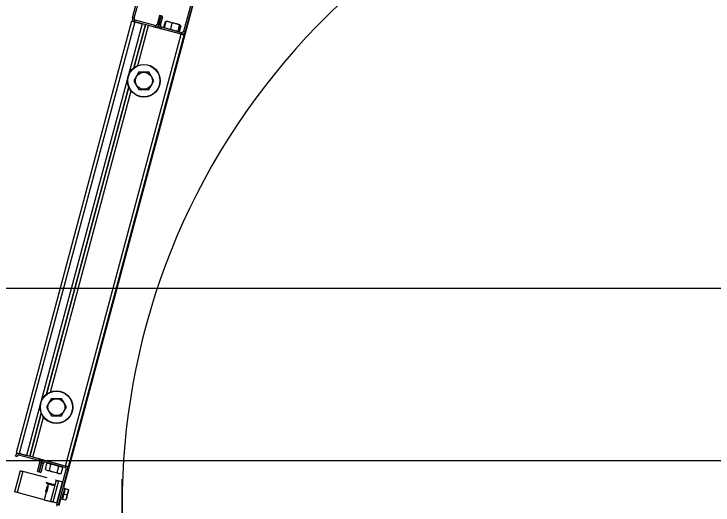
# Model space of a CAD drawing. Extents: x -264205 to -263659, y -1242401 to -1242060.
# Drawn here: x -263852.997 to -263852.388, y -1242087.496 to -1242087.068 of the extents above; entities that cross this region are included whole.
import ezdxf

# ---------------------------------------------------------------- set-up
doc = ezdxf.new("R2010")
doc.units = 0
doc.layers.add('OBRUBNIKY_KOMUNIKACIE_PROJEKT', color=7, linetype='Continuous')
doc.layers.add('SITUACIA_DSP_2D', color=7, linetype='Continuous')

msp = doc.modelspace()

# ---------------------------------------------------------------- linework, layer by layer
at = {"layer": 'OBRUBNIKY_KOMUNIKACIE_PROJEKT'}
msp.add_line((-263894.96779, -1242087.30722), (-263808.96776, -1242087.30722), dxfattribs=at)
at = {"layer": 'SITUACIA_DSP_2D'}
for p, q in [((-263852.89417, -1242087.07157), (-263852.87105, -1242086.98531)), ((-263852.89279, -1242087.07193), (-263852.86968, -1242086.98568)), ((-263852.82655, -1242086.99723), (-263852.84966, -1242087.08349)), ((-263852.82517, -1242086.9976), (-263852.84828, -1242087.08386)), ((-263852.83765, -1242087.04589), (-263852.95419, -1242087.48085)), ((-263852.89279, -1242087.07193), (-263852.89417, -1242087.07157)), ((-263852.87051, -1242087.06954), (-263852.8726, -1242087.07734)), ((-263852.87123, -1242087.07771), (-263852.86914, -1242087.06991)), ((-263852.86914, -1242087.06991), (-263852.87123, -1242087.07771)), ((-263852.86914, -1242087.06991), (-263852.87051, -1242087.06954)), ((-263852.86985, -1242087.07808), (-263852.86776, -1242087.07028)), ((-263852.86776, -1242087.07028), (-263852.86914, -1242087.06991)), ((-263852.8949, -1242087.07432), (-263852.99571, -1242087.45055)), ((-263852.89215, -1242087.07506), (-263852.99296, -1242087.45128)), ((-263852.88573, -1242087.07678), (-263852.98654, -1242087.45301)), ((-263852.8949, -1242087.07432), (-263852.89485, -1242087.07433)), ((-263852.89485, -1242087.07433), (-263852.89469, -1242087.07438)), ((-263852.89469, -1242087.07438), (-263852.89444, -1242087.07444)), ((-263852.89444, -1242087.07444), (-263852.8941, -1242087.07454)), ((-263852.8941, -1242087.07454), (-263852.89368, -1242087.07465)), ((-263852.89368, -1242087.07465), (-263852.8932, -1242087.07477)), ((-263852.8932, -1242087.07477), (-263852.89269, -1242087.07491)), ((-263852.89306, -1242087.11514), (-263852.88297, -1242087.07752)), ((-263852.88297, -1242087.07752), (-263852.89306, -1242087.11514)), ((-263852.89269, -1242087.07491), (-263852.89215, -1242087.07506)), ((-263852.89215, -1242087.07506), (-263852.89178, -1242087.07368)), ((-263852.89215, -1242087.07506), (-263852.88573, -1242087.07678)), ((-263852.87472, -1242087.07973), (-263852.89215, -1242087.07506)), ((-263852.87435, -1242087.07835), (-263852.89178, -1242087.07368)), ((-263852.88957, -1242087.11312), (-263852.88022, -1242087.07825)), ((-263852.85178, -1242087.08588), (-263852.88022, -1242087.07825)), ((-263852.87123, -1242087.07771), (-263852.8726, -1242087.07734)), ((-263852.86985, -1242087.07808), (-263852.87123, -1242087.07771)), ((-263852.86686, -1242087.07975), (-263852.86549, -1242087.07464)), ((-263852.86632, -1242087.0799), (-263852.86495, -1242087.07479)), ((-263852.8649, -1242087.0746), (-263852.86549, -1242087.07464)), ((-263852.86439, -1242087.07481), (-263852.86495, -1242087.07479)), ((-263852.86468, -1242087.07463), (-263852.8649, -1242087.0746)), ((-263852.86216, -1242087.07514), (-263852.86439, -1242087.07481)), ((-263852.86394, -1242087.07445), (-263852.8639, -1242087.07446)), ((-263852.8639, -1242087.07446), (-263852.86359, -1242087.07455)), ((-263852.86359, -1242087.07455), (-263852.86295, -1242087.07472)), ((-263852.86295, -1242087.07472), (-263852.86203, -1242087.07496)), ((-263852.86012, -1242087.07591), (-263852.86216, -1242087.07514)), ((-263852.86203, -1242087.07496), (-263852.86088, -1242087.07527)), ((-263852.86088, -1242087.07527), (-263852.85958, -1242087.07562)), ((-263852.86082, -1242087.08137), (-263852.85946, -1242087.07626)), ((-263852.85946, -1242087.07626), (-263852.86012, -1242087.07591)), ((-263852.85958, -1242087.07562), (-263852.85821, -1242087.07599)), ((-263852.85841, -1242087.07634), (-263852.85946, -1242087.07626)), ((-263852.85564, -1242087.0769), (-263852.85841, -1242087.07634)), ((-263852.85821, -1242087.07599), (-263852.85686, -1242087.07635)), ((-263852.85686, -1242087.07635), (-263852.8556, -1242087.07669)), ((-263852.85311, -1242087.07796), (-263852.85564, -1242087.0769)), ((-263852.8556, -1242087.07669), (-263852.85453, -1242087.07697)), ((-263852.85453, -1242087.07697), (-263852.8537, -1242087.0772)), ((-263852.85448, -1242087.08307), (-263852.85311, -1242087.07796)), ((-263852.8537, -1242087.0772), (-263852.85317, -1242087.07734)), ((-263852.85363, -1242087.0833), (-263852.85226, -1242087.07819)), ((-263852.85317, -1242087.07734), (-263852.85297, -1242087.07739)), ((-263852.85293, -1242087.07781), (-263852.85311, -1242087.07796)), ((-263852.85297, -1242087.07739), (-263852.85297, -1242087.07739)), ((-263852.85251, -1242087.07774), (-263852.85293, -1242087.07781)), ((-263852.85226, -1242087.07819), (-263852.85251, -1242087.07774)), ((-263852.87435, -1242087.07835), (-263852.87472, -1242087.07973)), ((-263852.86921, -1242087.0812), (-263852.86884, -1242087.07983)), ((-263852.85178, -1242087.08588), (-263852.86921, -1242087.0812)), ((-263852.85141, -1242087.0845), (-263852.86884, -1242087.07983)), ((-263852.86623, -1242087.08012), (-263852.86632, -1242087.0799)), ((-263852.86632, -1242087.0799), (-263852.86582, -1242087.08016)), ((-263852.86606, -1242087.08027), (-263852.86623, -1242087.08012)), ((-263852.86582, -1242087.08016), (-263852.86379, -1242087.08097)), ((-263852.86379, -1242087.08097), (-263852.86157, -1242087.08134)), ((-263852.86157, -1242087.08134), (-263852.86082, -1242087.08137)), ((-263852.86082, -1242087.08137), (-263852.8583, -1242087.08243)), ((-263852.8583, -1242087.08243), (-263852.85553, -1242087.08299)), ((-263852.85553, -1242087.08299), (-263852.85448, -1242087.08307)), ((-263852.85448, -1242087.08307), (-263852.85422, -1242087.08352)), ((-263852.85422, -1242087.08352), (-263852.85381, -1242087.08345)), ((-263852.85386, -1242087.08346), (-263852.85368, -1242087.08349)), ((-263852.85381, -1242087.08345), (-263852.85363, -1242087.0833)), ((-263852.85368, -1242087.08349), (-263852.85308, -1242087.08344)), ((-263852.85308, -1242087.08344), (-263852.85172, -1242087.07834)), ((-263852.84828, -1242087.08386), (-263852.84966, -1242087.08349)), ((-263852.95259, -1242087.4621), (-263852.85178, -1242087.08588)), ((-263852.94983, -1242087.46284), (-263852.84902, -1242087.08661)), ((-263852.85141, -1242087.0845), (-263852.85178, -1242087.08588)), ((-263852.85124, -1242087.08602), (-263852.85178, -1242087.08588)), ((-263852.85072, -1242087.08616), (-263852.85124, -1242087.08602)), ((-263852.85025, -1242087.08629), (-263852.85072, -1242087.08616)), ((-263852.84983, -1242087.0864), (-263852.85025, -1242087.08629)), ((-263852.84949, -1242087.08649), (-263852.84983, -1242087.0864)), ((-263852.84923, -1242087.08656), (-263852.84949, -1242087.08649)), ((-263852.84908, -1242087.0866), (-263852.84923, -1242087.08656)), ((-263852.84902, -1242087.08661), (-263852.84908, -1242087.0866)), ((-263852.88864, -1242087.11875), (-263852.89081, -1242087.12249)), ((-263852.88864, -1242087.11875), (-263852.88486, -1242087.11875)), ((-263852.88486, -1242087.11875), (-263852.88097, -1242087.11875)), ((-263852.88097, -1242087.11875), (-263852.87987, -1242087.11875)), ((-263852.87764, -1242087.1226), (-263852.87987, -1242087.11875)), ((-263852.89081, -1242087.12249), (-263852.89303, -1242087.12635)), ((-263852.89303, -1242087.12635), (-263852.89087, -1242087.13009)), ((-263852.87771, -1242087.1302), (-263852.87548, -1242087.12635)), ((-263852.87548, -1242087.12635), (-263852.87764, -1242087.1226)), ((-263852.96928, -1242087.3996), (-263852.89748, -1242087.13166)), ((-263852.89748, -1242087.13166), (-263852.96928, -1242087.3996)), ((-263852.89087, -1242087.13009), (-263852.88864, -1242087.13395)), ((-263852.87987, -1242087.13395), (-263852.87771, -1242087.1302)), ((-263852.96579, -1242087.39759), (-263852.89547, -1242087.13515)), ((-263852.88864, -1242087.13395), (-263852.88486, -1242087.13395)), ((-263852.88486, -1242087.13395), (-263852.88097, -1242087.13395)), ((-263852.88097, -1242087.13395), (-263852.87987, -1242087.13395)), ((-263894.96779, -1242087.30724), (-263808.96779, -1242087.30724)), ((-263852.96703, -1242087.40696), (-263852.96925, -1242087.41081)), ((-263852.96487, -1242087.40321), (-263852.96703, -1242087.40696)), ((-263852.96487, -1242087.40321), (-263852.96108, -1242087.40321)), ((-263852.96108, -1242087.40321), (-263852.95719, -1242087.40321)), ((-263852.95719, -1242087.40321), (-263852.95609, -1242087.40321)), ((-263852.95387, -1242087.40707), (-263852.95609, -1242087.40321)), ((-263852.9517, -1242087.41081), (-263852.95387, -1242087.40707)), ((-263852.96925, -1242087.41081), (-263852.96709, -1242087.41456)), ((-263852.95393, -1242087.41467), (-263852.9517, -1242087.41081)), ((-263852.98378, -1242087.45374), (-263852.9737, -1242087.41612)), ((-263852.9737, -1242087.41612), (-263852.98378, -1242087.45374)), ((-263852.96709, -1242087.41456), (-263852.96487, -1242087.41841)), ((-263852.96487, -1242087.41841), (-263852.96108, -1242087.41841)), ((-263852.96108, -1242087.41841), (-263852.95719, -1242087.41841)), ((-263852.95719, -1242087.41841), (-263852.95609, -1242087.41841)), ((-263852.95609, -1242087.41841), (-263852.95393, -1242087.41467)), ((-263852.98103, -1242087.45448), (-263852.97169, -1242087.41961)), ((-263852.99645, -1242087.4533), (-263852.99507, -1242087.45367)), ((-263852.99571, -1242087.45055), (-263852.99566, -1242087.45056)), ((-263852.99566, -1242087.45056), (-263852.9955, -1242087.4506)), ((-263852.9955, -1242087.4506), (-263852.99525, -1242087.45067)), ((-263852.99525, -1242087.45067), (-263852.99491, -1242087.45076)), ((-263852.99491, -1242087.45076), (-263852.99449, -1242087.45087)), ((-263852.99449, -1242087.45087), (-263852.99401, -1242087.451)), ((-263852.99401, -1242087.451), (-263852.9935, -1242087.45114)), ((-263852.9935, -1242087.45114), (-263852.99296, -1242087.45128)), ((-263852.99333, -1242087.45266), (-263852.99296, -1242087.45128)), ((-263852.97589, -1242087.45733), (-263852.99333, -1242087.45266)), ((-263852.99296, -1242087.45128), (-263852.98654, -1242087.45301)), ((-263852.97553, -1242087.45596), (-263852.99296, -1242087.45128)), ((-263852.95259, -1242087.4621), (-263852.98103, -1242087.45448)), ((-263852.97553, -1242087.45596), (-263852.97589, -1242087.45733)), ((-263894.58094, -1242087.45724), (-263809.35464, -1242087.45724)), ((-263852.97698, -1242087.46688), (-263852.97489, -1242087.45908)), ((-263852.97351, -1242087.45945), (-263852.9756, -1242087.46725)), ((-263852.9756, -1242087.46725), (-263852.97351, -1242087.45945)), ((-263852.97489, -1242087.45908), (-263852.97351, -1242087.45945)), ((-263852.97213, -1242087.45982), (-263852.97422, -1242087.46762)), ((-263852.97351, -1242087.45945), (-263852.97213, -1242087.45982)), ((-263852.97039, -1242087.45881), (-263852.97002, -1242087.45743)), ((-263852.95295, -1242087.46348), (-263852.97039, -1242087.45881)), ((-263852.97008, -1242087.46497), (-263852.96871, -1242087.45987)), ((-263852.95259, -1242087.4621), (-263852.97002, -1242087.45743)), ((-263852.96812, -1242087.45982), (-263852.96871, -1242087.45987)), ((-263852.9666, -1242087.46005), (-263852.96812, -1242087.45982)), ((-263852.96664, -1242087.46589), (-263852.96527, -1242087.46079)), ((-263852.96527, -1242087.46079), (-263852.9666, -1242087.46005)), ((-263852.96457, -1242087.46084), (-263852.96527, -1242087.46079)), ((-263852.9618, -1242087.46132), (-263852.96457, -1242087.46084)), ((-263852.95922, -1242087.46224), (-263852.9618, -1242087.46132)), ((-263852.95259, -1242087.4621), (-263852.95295, -1242087.46348)), ((-263852.95205, -1242087.46225), (-263852.95259, -1242087.4621)), ((-263852.99204, -1242087.46618), (-263852.99695, -1242087.48454)), ((-263852.98983, -1242087.46677), (-263852.99475, -1242087.48513)), ((-263852.99204, -1242087.46618), (-263852.99199, -1242087.46619)), ((-263852.99199, -1242087.46619), (-263852.99187, -1242087.46623)), ((-263852.99187, -1242087.46623), (-263852.99166, -1242087.46628)), ((-263852.99166, -1242087.46628), (-263852.99139, -1242087.46636)), ((-263852.99139, -1242087.46636), (-263852.99106, -1242087.46645)), ((-263852.99106, -1242087.46645), (-263852.99068, -1242087.46655)), ((-263852.99068, -1242087.46655), (-263852.99026, -1242087.46666)), ((-263852.99026, -1242087.46666), (-263852.98983, -1242087.46677)), ((-263852.96864, -1242087.47245), (-263852.98983, -1242087.46677)), ((-263852.97698, -1242087.46688), (-263852.9756, -1242087.46725)), ((-263852.9756, -1242087.46725), (-263852.97422, -1242087.46762)), ((-263852.97008, -1242087.46497), (-263852.96875, -1242087.46571)), ((-263852.96882, -1242087.46592), (-263852.96883, -1242087.46591)), ((-263852.96856, -1242087.46599), (-263852.96882, -1242087.46592)), ((-263852.96875, -1242087.46571), (-263852.96723, -1242087.46594)), ((-263852.96797, -1242087.46614), (-263852.96856, -1242087.46599)), ((-263852.9671, -1242087.46638), (-263852.96797, -1242087.46614)), ((-263852.96723, -1242087.46594), (-263852.96664, -1242087.46589)), ((-263852.96599, -1242087.46668), (-263852.9671, -1242087.46638)), ((-263852.96664, -1242087.46589), (-263852.96601, -1242087.46619)), ((-263852.96601, -1242087.46619), (-263852.96344, -1242087.46715)), ((-263852.96471, -1242087.46702), (-263852.96599, -1242087.46668)), ((-263852.96334, -1242087.46738), (-263852.96471, -1242087.46702)), ((-263852.96344, -1242087.46715), (-263852.96067, -1242087.46766)), ((-263852.96198, -1242087.46775), (-263852.96334, -1242087.46738)), ((-263852.9607, -1242087.46809), (-263852.96198, -1242087.46775)), ((-263852.95959, -1242087.46839), (-263852.9607, -1242087.46809)), ((-263852.96067, -1242087.46766), (-263852.95975, -1242087.46774)), ((-263852.96011, -1242087.49569), (-263852.95195, -1242087.46523)), ((-263852.95975, -1242087.46774), (-263852.95838, -1242087.46263)), ((-263852.95975, -1242087.46774), (-263852.95842, -1242087.46848)), ((-263852.95838, -1242087.46263), (-263852.95922, -1242087.46224)), ((-263852.95873, -1242087.49606), (-263852.95057, -1242087.46559)), ((-263852.95779, -1242087.46259), (-263852.95838, -1242087.46263)), ((-263852.95626, -1242087.46281), (-263852.95779, -1242087.46259)), ((-263852.9563, -1242087.46866), (-263852.95494, -1242087.46356)), ((-263852.95494, -1242087.46356), (-263852.95626, -1242087.46281)), ((-263852.95153, -1242087.46239), (-263852.95205, -1242087.46225)), ((-263852.95195, -1242087.46523), (-263852.95057, -1242087.46559)), ((-263852.95106, -1242087.46251), (-263852.95153, -1242087.46239)), ((-263852.95064, -1242087.46263), (-263852.95106, -1242087.46251)), ((-263852.9503, -1242087.46272), (-263852.95064, -1242087.46263)), ((-263852.95004, -1242087.46278), (-263852.9503, -1242087.46272)), ((-263852.94989, -1242087.46283), (-263852.95004, -1242087.46278)), ((-263852.94983, -1242087.46284), (-263852.94989, -1242087.46283)), ((-263852.95871, -1242087.46862), (-263852.95959, -1242087.46839)), ((-263852.95813, -1242087.46878), (-263852.95871, -1242087.46862)), ((-263852.95842, -1242087.46848), (-263852.9569, -1242087.46871)), ((-263852.95787, -1242087.46885), (-263852.95813, -1242087.46878)), ((-263852.95786, -1242087.46885), (-263852.95787, -1242087.46885)), ((-263852.9569, -1242087.46871), (-263852.9563, -1242087.46866)), ((-263852.90324, -1242087.51937), (-263852.90324, -1242087.47349)), ((-263852.96965, -1242087.47646), (-263852.96971, -1242087.47645)), ((-263852.96931, -1242087.47656), (-263852.96965, -1242087.47646)), ((-263852.96867, -1242087.47673), (-263852.96931, -1242087.47656)), ((-263852.9692, -1242087.47732), (-263852.96918, -1242087.47733)), ((-263852.96918, -1242087.47733), (-263852.9689, -1242087.4774)), ((-263852.9689, -1242087.4774), (-263852.96833, -1242087.47756)), ((-263852.96877, -1242087.48065), (-263852.96863, -1242087.48016)), ((-263852.9678, -1242087.47696), (-263852.96867, -1242087.47673)), ((-263852.96863, -1242087.48016), (-263852.96859, -1242087.47998)), ((-263852.96833, -1242087.47756), (-263852.96753, -1242087.47777)), ((-263852.9676, -1242087.47775), (-263852.96817, -1242087.47989)), ((-263852.96787, -1242087.48112), (-263852.96767, -1242087.48039)), ((-263852.96677, -1242087.47724), (-263852.9678, -1242087.47696)), ((-263852.96767, -1242087.48039), (-263852.96754, -1242087.47991)), ((-263852.96754, -1242087.47991), (-263852.9675, -1242087.47974)), ((-263852.96753, -1242087.47777), (-263852.96659, -1242087.47802)), ((-263852.96568, -1242087.47753), (-263852.96677, -1242087.47724)), ((-263852.96659, -1242087.47802), (-263852.9656, -1242087.47829)), ((-263852.96084, -1242087.47454), (-263852.96575, -1242087.4929)), ((-263852.96462, -1242087.47781), (-263852.96568, -1242087.47753)), ((-263852.9656, -1242087.47829), (-263852.96469, -1242087.47853)), ((-263852.96469, -1242087.47853), (-263852.96394, -1242087.47873)), ((-263852.96368, -1242087.47806), (-263852.96462, -1242087.47781)), ((-263852.96394, -1242087.47873), (-263852.96344, -1242087.47886)), ((-263852.96296, -1242087.47826), (-263852.96368, -1242087.47806)), ((-263852.95863, -1242087.47513), (-263852.96355, -1242087.49349)), ((-263852.96344, -1242087.47886), (-263852.96324, -1242087.47892)), ((-263852.96324, -1242087.47892), (-263852.96324, -1242087.47892)), ((-263852.9625, -1242087.47838), (-263852.96296, -1242087.47826)), ((-263852.96237, -1242087.47842), (-263852.9625, -1242087.47838)), ((-263852.96126, -1242087.47443), (-263852.96129, -1242087.47442)), ((-263852.96094, -1242087.47451), (-263852.96126, -1242087.47443)), ((-263852.96084, -1242087.47454), (-263852.96094, -1242087.47451)), ((-263852.96084, -1242087.47454), (-263852.96079, -1242087.47455)), ((-263852.96079, -1242087.47455), (-263852.96067, -1242087.47459)), ((-263852.96067, -1242087.47459), (-263852.96047, -1242087.47464)), ((-263852.96047, -1242087.47464), (-263852.96019, -1242087.47472)), ((-263852.96025, -1242087.49437), (-263852.95533, -1242087.47602)), ((-263852.96019, -1242087.47472), (-263852.95986, -1242087.47481)), ((-263852.95986, -1242087.47481), (-263852.95948, -1242087.47491)), ((-263852.95948, -1242087.47491), (-263852.95906, -1242087.47502)), ((-263852.95906, -1242087.47502), (-263852.95863, -1242087.47513)), ((-263852.95533, -1242087.47602), (-263852.95863, -1242087.47513)), ((-263852.99691, -1242087.48455), (-263852.99695, -1242087.48454)), ((-263852.99679, -1242087.48458), (-263852.99691, -1242087.48455)), ((-263852.99658, -1242087.48464), (-263852.99679, -1242087.48458)), ((-263852.99631, -1242087.48471), (-263852.99658, -1242087.48464)), ((-263852.99597, -1242087.4848), (-263852.99631, -1242087.48471)), ((-263852.99559, -1242087.4849), (-263852.99597, -1242087.4848)), ((-263852.99518, -1242087.48501), (-263852.99559, -1242087.4849)), ((-263852.99475, -1242087.48513), (-263852.99518, -1242087.48501)), ((-263852.97126, -1242087.49142), (-263852.99475, -1242087.48513)), ((-263852.96948, -1242087.48479), (-263852.97126, -1242087.49142)), ((-263852.9698, -1242087.4845), (-263852.96975, -1242087.48433)), ((-263852.96975, -1242087.48433), (-263852.96962, -1242087.48384)), ((-263852.96962, -1242087.48384), (-263852.96942, -1242087.4831)), ((-263852.96942, -1242087.4831), (-263852.96919, -1242087.48224)), ((-263852.96919, -1242087.48224), (-263852.96896, -1242087.48138)), ((-263852.96898, -1242087.48525), (-263852.96893, -1242087.48508)), ((-263852.96896, -1242087.48138), (-263852.96877, -1242087.48065)), ((-263852.96893, -1242087.48508), (-263852.9688, -1242087.48461)), ((-263852.9688, -1242087.48461), (-263852.96861, -1242087.48387)), ((-263852.96861, -1242087.48387), (-263852.96837, -1242087.48298)), ((-263852.96837, -1242087.48298), (-263852.96811, -1242087.48202)), ((-263852.96811, -1242087.48202), (-263852.96787, -1242087.48112)), ((-263852.95405, -1242087.4863), (-263852.95528, -1242087.49089)), ((-263852.95486, -1242087.48748), (-263852.95451, -1242087.48618)), ((-263852.95451, -1242087.48618), (-263852.95416, -1242087.48487)), ((-263852.95416, -1242087.48487), (-263852.95383, -1242087.48365)), ((-263852.95282, -1242087.48171), (-263852.95405, -1242087.4863)), ((-263852.95405, -1242087.4863), (-263852.9511, -1242087.48709)), ((-263852.95383, -1242087.48365), (-263852.95355, -1242087.48261)), ((-263852.95355, -1242087.48261), (-263852.95334, -1242087.4818)), ((-263852.95334, -1242087.4818), (-263852.9532, -1242087.4813)), ((-263852.9532, -1242087.4813), (-263852.95316, -1242087.48113)), ((-263852.95282, -1242087.48171), (-263852.94987, -1242087.4825)), ((-263852.95025, -1242087.48482), (-263852.9511, -1242087.48709)), ((-263852.9511, -1242087.48709), (-263852.95027, -1242087.48489)), ((-263852.95027, -1242087.48489), (-263852.94987, -1242087.4825)), ((-263852.94987, -1242087.4825), (-263852.95025, -1242087.48482)), ((-263852.94987, -1242087.4825), (-263852.94965, -1242087.48256)), ((-263852.94965, -1242087.48256), (-263852.94967, -1242087.48255)), ((-263852.97126, -1242087.49142), (-263852.97019, -1242087.49171)), ((-263852.97019, -1242087.49171), (-263852.96915, -1242087.49199)), ((-263852.96915, -1242087.49199), (-263852.9682, -1242087.49224)), ((-263852.9682, -1242087.49224), (-263852.96737, -1242087.49246)), ((-263852.96737, -1242087.49246), (-263852.96668, -1242087.49265)), ((-263852.9569, -1242087.49094), (-263852.95837, -1242087.49643)), ((-263852.95586, -1242087.49122), (-263852.95582, -1242087.49105)), ((-263852.95582, -1242087.49105), (-263852.95568, -1242087.49055)), ((-263852.95568, -1242087.49055), (-263852.95547, -1242087.48974)), ((-263852.95547, -1242087.48974), (-263852.95519, -1242087.4887)), ((-263852.95528, -1242087.49089), (-263852.95233, -1242087.49168)), ((-263852.95519, -1242087.4887), (-263852.95486, -1242087.48748)), ((-263852.95148, -1242087.48941), (-263852.95233, -1242087.49168)), ((-263852.95233, -1242087.49168), (-263852.9515, -1242087.48948)), ((-263852.95233, -1242087.49168), (-263852.95211, -1242087.49174)), ((-263852.95211, -1242087.49174), (-263852.95213, -1242087.49173)), ((-263852.9515, -1242087.48948), (-263852.9511, -1242087.48709)), ((-263852.9511, -1242087.48709), (-263852.95148, -1242087.48941)), ((-263852.96668, -1242087.49265), (-263852.96617, -1242087.49278)), ((-263852.96617, -1242087.49278), (-263852.96586, -1242087.49287)), ((-263852.96586, -1242087.49287), (-263852.96575, -1242087.4929)), ((-263852.96571, -1242087.49291), (-263852.96575, -1242087.4929)), ((-263852.96559, -1242087.49294), (-263852.96571, -1242087.49291)), ((-263852.96538, -1242087.493), (-263852.96559, -1242087.49294)), ((-263852.96511, -1242087.49307), (-263852.96538, -1242087.493)), ((-263852.96478, -1242087.49316), (-263852.96511, -1242087.49307)), ((-263852.96439, -1242087.49326), (-263852.96478, -1242087.49316)), ((-263852.96398, -1242087.49337), (-263852.96439, -1242087.49326)), ((-263852.96355, -1242087.49349), (-263852.96398, -1242087.49337)), ((-263852.96025, -1242087.49437), (-263852.96355, -1242087.49349)), ((-263852.95873, -1242087.49606), (-263852.96011, -1242087.49569))]:
    msp.add_line(p, q, dxfattribs=at)
for centre, radius in [((-263852.88426, -1242087.12635), 0.01425), ((-263852.88426, -1242087.12635), 0.01401), ((-263852.88426, -1242087.12635), 0.00739), ((-263852.96048, -1242087.41081), 0.01425), ((-263852.96048, -1242087.41081), 0.01401), ((-263852.96048, -1242087.41081), 0.00739)]:
    msp.add_circle(centre, radius, dxfattribs=at)
for centre, radius, start, end in [((-263852.30474, -1242087.49643), 0.5985, 55.15038, 304.84962), ((-263852.89141, -1242087.0723), 0.00285, 165, 255), ((-263852.89141, -1242087.0723), 0.00143, 165, 255), ((-263852.87398, -1242087.07698), 0.00285, 255, 345), ((-263852.87398, -1242087.07698), 0.00143, 255, 345), ((-263852.86847, -1242087.07845), 0.00285, 165, 255), ((-263852.86847, -1242087.07845), 0.00143, 165, 255), ((-263852.85104, -1242087.08312), 0.00285, 255, 345), ((-263852.85104, -1242087.08312), 0.00143, 255, 345), ((-263852.9937, -1242087.45404), 0.00285, 75, 165), ((-263852.9937, -1242087.45404), 0.00142, 75, 165), ((-263852.97626, -1242087.45871), 0.00285, 345, 75), ((-263852.97626, -1242087.45871), 0.00143, 345, 75), ((-263852.97076, -1242087.46018), 0.00285, 75, 165), ((-263852.97076, -1242087.46018), 0.00143, 75, 165), ((-263852.95332, -1242087.46486), 0.00285, 345, 75), ((-263852.95332, -1242087.46486), 0.00143, 345, 75), ((-263852.95308, -1242087.48268), 0.000475, 75, 165), ((-263852.95502, -1242087.48991), 0.000475, 165, 255), ((-263852.95736, -1242087.49643), 0.00285, 165, 195)]:
    msp.add_arc(centre, radius, start, end, dxfattribs=at)

doc.saveas('drawing.dxf')
